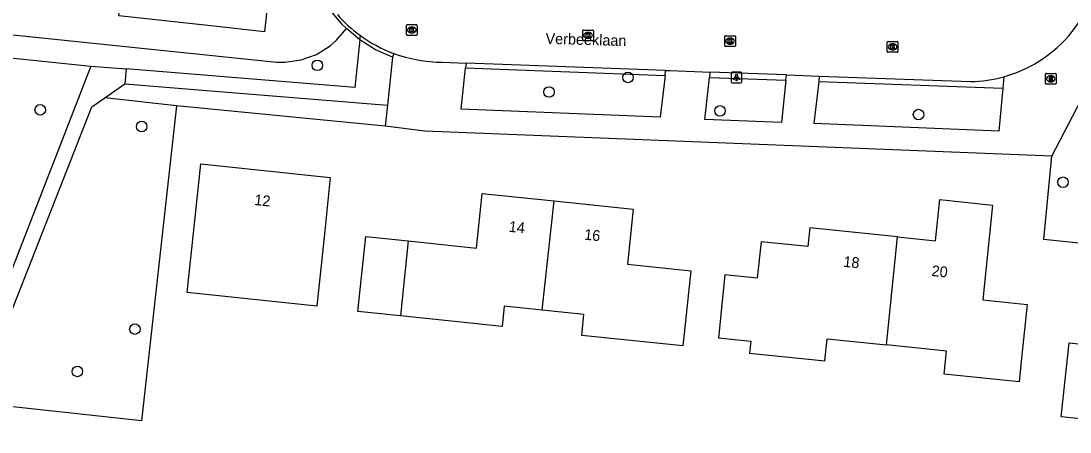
# Model space of a CAD drawing. Extents: x 162157 to 163165, y 378998 to 380775.
# Drawn here: x 162336.8 to 162434.1, y 380519.9 to 380558 of the extents above; entities that cross this region are included whole.
import ezdxf

# ---------------------------------------------------------------- set-up
doc = ezdxf.new("R2010")
doc.units = 0
for name, color, linetype in [('IMGEO_Boom', 7, 'Continuous'), ('IMGEO_Groenvoorziening', 7, 'Continuous'), ('IMGEO_Kolk', 7, 'Continuous'), ('IMGEO_Lichtpunt', 7, 'Continuous'), ('IMGEO_Openbare_ruimte_label', 7, 'Continuous'), ('IMGEO_Pand', 7, 'Continuous'), ('IMGEO_Pand_nummerreeks', 7, 'Continuous'), ('IMGEO_Rijbaan_lokaal_open', 7, 'Continuous'), ('IMGEO_Rioolput', 7, 'Continuous'), ('IMGEO_Voetpad_halfverhard', 7, 'Continuous'), ('IMGEO_Voetpad_open', 7, 'Continuous')]:
    doc.layers.add(name, color=color, linetype=linetype)

msp = doc.modelspace()

# ---------------------------------------------------------------- linework, layer by layer
at = {"layer": 'IMGEO_Boom'}
for centre in [(162364.277, 380553.929), (162393.11, 380552.8), (162385.782, 380551.454), (162338.554, 380549.795), (162401.65, 380549.697), (162420.081, 380549.358), (162347.969, 380548.248), (162433.488, 380543.075), (162347.341, 380529.437), (162342.004, 380525.505)]:
    msp.add_circle(centre, 0.489, dxfattribs=at)
at = {"layer": 'IMGEO_Groenvoorziening'}
for points in [[(162331.554, 380555.055), (162331.789, 380557.201), (162360.519, 380554.228), (162361.274, 380554.214), (162362.768, 380554.423), (162364.185, 380554.938), (162365.465, 380555.737), (162366.035, 380556.232), (162366.969, 380557.333)], [(162331.554, 380555.055), (162343.253, 380553.86)], [(162378.037, 380553.684), (162396.548, 380552.976)], [(162400.665, 380552.805), (162407.776, 380552.54)], [(162410.843, 380552.429), (162427.902, 380551.796)], [(162351.197, 380550.17), (162344.545, 380550.905)], [(162351.197, 380550.17), (162347.945, 380520.935), (162332.573, 380522.579)], [(162370.574, 380548.287), (162351.197, 380550.17)]]:
    msp.add_lwpolyline(points, dxfattribs=at)
at = {"layer": 'IMGEO_Kolk'}
for p, q in [((162372.547, 380556.777), (162372.547, 380557.629)), ((162372.622, 380557.703), (162373.474, 380557.703)), ((162373.035, 380557.483), (162373.06, 380557.483)), ((162373.548, 380557.629), (162373.548, 380556.777)), ((162373.474, 380556.703), (162372.622, 380556.703)), ((162373.058, 380556.923), (162373.033, 380556.923)), ((162388.911, 380556.279), (162388.911, 380557.131)), ((162388.986, 380557.205), (162389.838, 380557.205)), ((162389.399, 380556.985), (162389.424, 380556.985)), ((162389.912, 380557.131), (162389.912, 380556.279)), ((162402.088, 380555.75), (162402.088, 380556.602)), ((162402.163, 380556.676), (162403.015, 380556.676)), ((162403.089, 380556.602), (162403.089, 380555.75)), ((162389.838, 380556.205), (162388.986, 380556.205)), ((162389.422, 380556.425), (162389.397, 380556.425)), ((162403.015, 380555.676), (162402.163, 380555.676)), ((162402.599, 380555.896), (162402.574, 380555.896)), ((162402.576, 380556.456), (162402.601, 380556.456)), ((162417.17, 380555.212), (162417.17, 380556.064)), ((162417.245, 380556.138), (162418.097, 380556.138)), ((162417.658, 380555.918), (162417.683, 380555.918)), ((162418.171, 380556.064), (162418.171, 380555.212)), ((162418.097, 380555.138), (162417.245, 380555.138)), ((162417.681, 380555.358), (162417.656, 380555.358))]:
    msp.add_line(p, q, dxfattribs=at)
for points in [[(162372.547, 380556.777), (162372.547, 380557.629)], [(162372.622, 380557.703), (162373.474, 380557.703)], [(162373.548, 380557.629), (162373.548, 380556.777)], [(162373.474, 380556.703), (162372.622, 380556.703)], [(162372.868, 380557.403), (162372.991, 380557.403), (162372.991, 380557.252), (162373.121, 380557.403), (162373.285, 380557.403), (162373.139, 380557.252), (162373.292, 380557.003), (162373.14, 380557.003), (162373.055, 380557.167), (162372.991, 380557.1), (162372.991, 380557.003), (162372.868, 380557.003), (162372.868, 380557.403)], [(162388.911, 380556.279), (162388.911, 380557.131)], [(162388.986, 380557.205), (162389.838, 380557.205)], [(162389.232, 380556.905), (162389.355, 380556.905), (162389.355, 380556.754), (162389.485, 380556.905), (162389.649, 380556.905), (162389.503, 380556.754), (162389.656, 380556.505), (162389.504, 380556.505), (162389.419, 380556.669), (162389.355, 380556.602), (162389.355, 380556.505), (162389.232, 380556.505), (162389.232, 380556.905)], [(162389.912, 380557.131), (162389.912, 380556.279)], [(162402.088, 380555.75), (162402.088, 380556.602)], [(162402.163, 380556.676), (162403.015, 380556.676)], [(162403.089, 380556.602), (162403.089, 380555.75)], [(162389.838, 380556.205), (162388.986, 380556.205)], [(162403.015, 380555.676), (162402.163, 380555.676)], [(162402.409, 380556.376), (162402.532, 380556.376), (162402.532, 380556.225), (162402.662, 380556.376), (162402.826, 380556.376), (162402.68, 380556.225), (162402.833, 380555.976), (162402.681, 380555.976), (162402.596, 380556.14), (162402.532, 380556.073), (162402.532, 380555.976), (162402.409, 380555.976), (162402.409, 380556.376)], [(162417.17, 380555.212), (162417.17, 380556.064)], [(162417.245, 380556.138), (162418.097, 380556.138)], [(162417.491, 380555.838), (162417.614, 380555.838), (162417.614, 380555.687), (162417.744, 380555.838), (162417.908, 380555.838), (162417.762, 380555.687), (162417.915, 380555.438), (162417.763, 380555.438), (162417.678, 380555.602), (162417.614, 380555.535), (162417.614, 380555.438), (162417.491, 380555.438), (162417.491, 380555.838)], [(162418.171, 380556.064), (162418.171, 380555.212)], [(162418.097, 380555.138), (162417.245, 380555.138)]]:
    msp.add_lwpolyline(points, dxfattribs=at)
for centre, start, end in [((162372.624, 380557.627), 91.55205, 178.44795), ((162372.624, 380557.627), 91.55205, 178.44795), ((162373.472, 380557.627), 1.55205, 88.44795), ((162373.472, 380557.627), 1.55205, 88.44795), ((162372.624, 380556.779), 181.55205, 268.44795), ((162372.624, 380556.779), 181.55205, 268.44795), ((162373.472, 380556.779), 271.55205, 358.44795), ((162373.472, 380556.779), 271.55205, 358.44795), ((162388.988, 380557.129), 91.55205, 178.44795), ((162388.988, 380557.129), 91.55205, 178.44795), ((162389.836, 380557.129), 1.55205, 88.44795), ((162389.836, 380557.129), 1.55205, 88.44795), ((162402.165, 380556.6), 91.55205, 178.44795), ((162402.165, 380556.6), 91.55205, 178.44795), ((162403.013, 380556.6), 1.55205, 88.44795), ((162403.013, 380556.6), 1.55205, 88.44795), ((162388.988, 380556.281), 181.55205, 268.44795), ((162388.988, 380556.281), 181.55205, 268.44795), ((162389.836, 380556.281), 271.55205, 358.44795), ((162389.836, 380556.281), 271.55205, 358.44795), ((162402.165, 380555.752), 181.55205, 268.44795), ((162402.165, 380555.752), 181.55205, 268.44795), ((162403.013, 380555.752), 271.55205, 358.44795), ((162403.013, 380555.752), 271.55205, 358.44795), ((162417.247, 380556.062), 91.55205, 178.44795), ((162417.247, 380556.062), 91.55205, 178.44795), ((162418.095, 380556.062), 1.55205, 88.44795), ((162418.095, 380556.062), 1.55205, 88.44795), ((162417.247, 380555.214), 181.55205, 268.44795), ((162417.247, 380555.214), 181.55205, 268.44795), ((162418.095, 380555.214), 271.55205, 358.44795), ((162418.095, 380555.214), 271.55205, 358.44795)]:
    msp.add_arc(centre, 0.0765, start, end, dxfattribs=at)
for centre, major_axis, ratio, start_param, end_param in [((162373.034, 380557.203), (-0.387, 0.002), 0.722429, 4.712389, 7.853982), ((162373.059, 380557.203), (-0.39, 0.002), 0.717154, 1.570796, 4.712389), ((162389.398, 380556.705), (-0.387, 0.002), 0.722429, 4.712389, 7.853982), ((162389.423, 380556.705), (-0.39, 0.002), 0.717154, 1.570796, 4.712389), ((162402.575, 380556.176), (-0.387, 0.002), 0.722429, 4.712389, 7.853982), ((162402.6, 380556.176), (-0.39, 0.002), 0.717154, 1.570796, 4.712389), ((162417.657, 380555.638), (-0.387, 0.002), 0.722429, 4.712389, 7.853982), ((162417.682, 380555.638), (-0.39, 0.002), 0.717154, 1.570796, 4.712389)]:
    msp.add_ellipse(centre, major_axis=major_axis, ratio=ratio, start_param=start_param, end_param=end_param, dxfattribs=at)
at = {"layer": 'IMGEO_Lichtpunt'}
for p, q in [((162402.683, 380553.202), (162402.683, 380552.395)), ((162402.683, 380553.202), (162402.683, 380552.395)), ((162403.585, 380553.297), (162402.777, 380553.297)), ((162403.585, 380553.297), (162402.777, 380553.297)), ((162403.679, 380552.395), (162403.679, 380553.202)), ((162403.679, 380552.395), (162403.679, 380553.202)), ((162402.777, 380552.301), (162403.585, 380552.301)), ((162402.777, 380552.301), (162403.585, 380552.301))]:
    msp.add_line(p, q, dxfattribs=at)
for points in [[(162403.057, 380552.866), (162403.096, 380552.838), (162402.908, 380552.576), (162402.87, 380552.603), (162403.057, 380552.866)], [(162403.159, 380552.818), (162403.206, 380552.818), (162403.206, 380552.496), (162403.159, 380552.496), (162403.159, 380552.818)], [(162403.269, 380552.838), (162403.307, 380552.865), (162403.494, 380552.603), (162403.455, 380552.575), (162403.269, 380552.838)]]:
    msp.add_lwpolyline(points, dxfattribs=at)
msp.add_circle((162403.182, 380553), 0.0994, dxfattribs=at)
for centre, start, end in [((162402.777, 380553.202), 90, 180), ((162402.777, 380553.202), 90, 180), ((162403.585, 380553.202), 0, 90), ((162403.585, 380553.202), 0, 90), ((162402.777, 380552.395), 180, 270), ((162402.777, 380552.395), 180, 270), ((162403.585, 380552.395), 270, 0), ((162403.585, 380552.395), 270, 360)]:
    msp.add_arc(centre, 0.0946, start, end, dxfattribs=at)
at = {"layer": 'IMGEO_Pand'}
for points in [[(162351.85, 380570.689), (162351.449, 380567.007), (162355.301, 380566.587), (162354.855, 380562.497), (162359.893, 380561.948), (162359.359, 380557.047), (162354.389, 380557.589), (162345.837, 380558.521), (162346.508, 380564.677), (162344.23, 380564.925), (162344.939, 380571.431)], [(162364.963, 380538.552), (162364.236, 380531.578), (162352.207, 380532.831), (162352.933, 380539.805), (162353.451, 380544.778), (162365.481, 380543.525), (162364.963, 380538.552)], [(162372.704, 380537.627), (162379.055, 380536.966), (162379.582, 380542.029), (162386.259, 380541.334)], [(162386.259, 380541.334), (162393.582, 380540.571), (162393.051, 380535.475), (162398.942, 380534.862), (162398.424, 380529.889), (162398.214, 380527.879), (162388.813, 380528.858), (162389.016, 380530.807), (162385.157, 380531.209)], [(162385.157, 380531.209), (162386.259, 380541.334)], [(162418.135, 380537.998), (162421.665, 380537.63), (162422.064, 380541.457), (162426.951, 380540.948), (162426.033, 380532.141), (162430.164, 380531.711), (162429.646, 380526.738), (162429.417, 380524.537), (162422.456, 380525.262), (162422.677, 380527.388), (162417.095, 380527.969)], [(162372.005, 380530.657), (162368.046, 380531.07), (162368.772, 380538.037), (162372.704, 380537.627)], [(162418.135, 380537.998), (162409.991, 380538.846), (162409.809, 380537.102), (162405.464, 380537.554), (162405.111, 380534.17), (162402.107, 380534.482), (162401.498, 380528.631), (162404.501, 380528.318), (162404.385, 380527.208), (162411.391, 380526.478), (162411.606, 380528.541), (162417.095, 380527.969)], [(162417.095, 380527.969), (162418.135, 380537.998)], [(162372.704, 380537.627), (162372.005, 380530.657)], [(162385.157, 380531.209), (162381.63, 380531.577), (162381.432, 380529.675), (162372.005, 380530.657)], [(162450.447, 380521.573), (162447.045, 380521.927), (162446.832, 380519.882), (162437.236, 380520.881), (162433.326, 380521.288), (162434.051, 380528.152), (162437.951, 380527.747), (162443.963, 380527.121), (162444.466, 380531.953), (162451.475, 380531.223)]]:
    msp.add_lwpolyline(points, dxfattribs=at)
at = {"layer": 'IMGEO_Rijbaan_lokaal_open'}
for points in [[(162368.227, 380556.285), (162366.969, 380557.333)], [(162368.227, 380556.285), (162368.269, 380556.688)], [(162375.856, 380554.208), (162378.083, 380554.127)], [(162396.604, 380553.451), (162378.083, 380554.127)], [(162396.604, 380553.451), (162397.01, 380553.436), (162400.015, 380553.327), (162400.719, 380553.301)], [(162407.829, 380553.042), (162400.719, 380553.301)], [(162407.829, 380553.042), (162410.899, 380552.93)], [(162410.899, 380552.93), (162424.907, 380552.419)]]:
    msp.add_lwpolyline(points, dxfattribs=at)
for centre, radius, start, end in [((162375.516, 380566.321), 12.403, 178.96548, 226.44021), ((162424.744, 380564.709), 12.276, 299.88809, 338.30459), ((162375.725, 380566.974), 12.704, 220.97332, 234.06412), ((162375.798, 380567.055), 12.812, 234.01236, 249.74464), ((162376.153, 380568.445), 14.24, 250.34051, 268.80531), ((162424.756, 380564.571), 12.15, 285.50541, 300.16369), ((162424.744, 380564.577), 12.16, 270.76699, 285.55019)]:
    msp.add_arc(centre, radius, start, end, dxfattribs=at)
at = {"layer": 'IMGEO_Rioolput'}
for p, q in [((162431.855, 380552.251), (162431.855, 380553.103)), ((162431.93, 380553.177), (162432.782, 380553.177)), ((162432.343, 380552.957), (162432.368, 380552.957)), ((162432.856, 380553.103), (162432.856, 380552.251)), ((162432.782, 380552.177), (162431.93, 380552.177)), ((162432.366, 380552.397), (162432.341, 380552.397))]:
    msp.add_line(p, q, dxfattribs=at)
for points in [[(162431.855, 380552.251), (162431.855, 380553.103)], [(162431.93, 380553.177), (162432.782, 380553.177)], [(162432.444, 380552.875), (162432.192, 380552.877), (162432.192, 380552.477)], [(162432.192, 380552.477), (162432.316, 380552.477), (162432.316, 380552.639), (162432.327, 380552.639)], [(162432.37, 380552.796), (162432.316, 380552.796), (162432.316, 380552.715)], [(162432.316, 380552.715), (162432.368, 380552.715)], [(162432.374, 380552.61), (162432.445, 380552.477), (162432.585, 380552.477), (162432.52, 380552.603)], [(162432.856, 380553.103), (162432.856, 380552.251)], [(162432.782, 380552.177), (162431.93, 380552.177)]]:
    msp.add_lwpolyline(points, dxfattribs=at)
for centre, radius, start, end in [((162431.932, 380553.101), 0.0765, 91.55205, 178.44795), ((162431.932, 380553.101), 0.0765, 91.55205, 178.44795), ((162432.326, 380552.586), 0.0533, 26.02933, 88.69889), ((162432.352, 380552.904), 0.19, 274.7715, 282.96867), ((162432.376, 380552.7), 0.0964, 77.00612, 93.18647), ((162432.39, 380552.757), 0.0378, 276.66336, 79.67722), ((162432.443, 380552.765), 0.109, 350.36119, 89.41601), ((162432.441, 380552.765), 0.112, 277.58423, 350.98172), ((162432.425, 380552.55), 0.108, 29.51342, 73.79051), ((162432.78, 380553.101), 0.0765, 1.55205, 88.44795), ((162432.78, 380553.101), 0.0765, 1.55205, 88.44795), ((162431.932, 380552.253), 0.0765, 181.55205, 268.44795), ((162431.932, 380552.253), 0.0765, 181.55205, 268.44795), ((162432.78, 380552.253), 0.0765, 271.55205, 358.44795), ((162432.78, 380552.253), 0.0765, 271.55205, 358.44795)]:
    msp.add_arc(centre, radius, start, end, dxfattribs=at)
for centre, major_axis, ratio, start_param, end_param in [((162432.342, 380552.677), (-0.387, 0.002), 0.722429, 4.712389, 7.853982), ((162432.367, 380552.677), (-0.39, 0.002), 0.717154, 1.570796, 4.712389)]:
    msp.add_ellipse(centre, major_axis=major_axis, ratio=ratio, start_param=start_param, end_param=end_param, dxfattribs=at)
at = {"layer": 'IMGEO_Voetpad_halfverhard'}
for points in [[(162368.227, 380556.285), (162367.77, 380551.857), (162346.518, 380553.593)], [(162343.253, 380553.86), (162333.176, 380527.959)], [(162343.253, 380553.86), (162346.518, 380553.593)], [(162346.518, 380553.593), (162346.405, 380552.216)], [(162344.545, 380550.905), (162346.405, 380552.216)], [(162346.405, 380552.216), (162370.777, 380550.229)], [(162334.433, 380527.463), (162343.35, 380550.063), (162344.545, 380550.905)]]:
    msp.add_lwpolyline(points, dxfattribs=at)
at = {"layer": 'IMGEO_Voetpad_open'}
for points in [[(162371.242, 380554.676), (162369.679, 380555.376), (162368.227, 380556.285)], [(162371.242, 380554.676), (162370.777, 380550.229)], [(162371.362, 380555.035), (162371.242, 380554.676)], [(162396.548, 380552.976), (162396.089, 380549.108), (162377.638, 380549.845), (162378.037, 380553.684)], [(162378.083, 380554.127), (162378.037, 380553.684)], [(162396.548, 380552.976), (162396.604, 380553.451)], [(162407.776, 380552.54), (162407.367, 380548.631), (162400.236, 380548.887), (162400.665, 380552.805)], [(162400.719, 380553.301), (162400.665, 380552.805)], [(162407.776, 380552.54), (162407.829, 380553.042)], [(162410.843, 380552.429), (162410.899, 380552.93)], [(162428.004, 380552.863), (162427.902, 380551.796)], [(162432.449, 380545.496), (162436.315, 380552.915)], [(162427.902, 380551.796), (162427.523, 380547.817), (162410.405, 380548.53), (162410.843, 380552.429)], [(162370.777, 380550.229), (162370.574, 380548.287)], [(162432.449, 380545.496), (162374.241, 380547.817), (162370.574, 380548.287)], [(162469.055, 380533.871), (162431.721, 380537.758), (162432.449, 380545.496)]]:
    msp.add_lwpolyline(points, dxfattribs=at)

# ---------------------------------------------------------------- texts
at = {"layer": 'IMGEO_Openbare_ruimte_label'}
msp.add_text('Verbeeklaan', height=1, rotation=358.33889, dxfattribs=at).set_placement((162385.446, 380555.929))
at = {"layer": 'IMGEO_Pand_nummerreeks'}
for s, rotation, p in [('12', 354.05372, (162358.392, 380540.965)), ('14', 354.05448, (162382.011, 380538.478)), ('16', 354.05448, (162389.011, 380537.749)), ('18', 354.0527, (162413.063, 380535.228)), ('20', 354.05334, (162421.252, 380534.375))]:
    msp.add_text(s, height=1, rotation=rotation, dxfattribs=at).set_placement(p)

doc.saveas('drawing.dxf')
